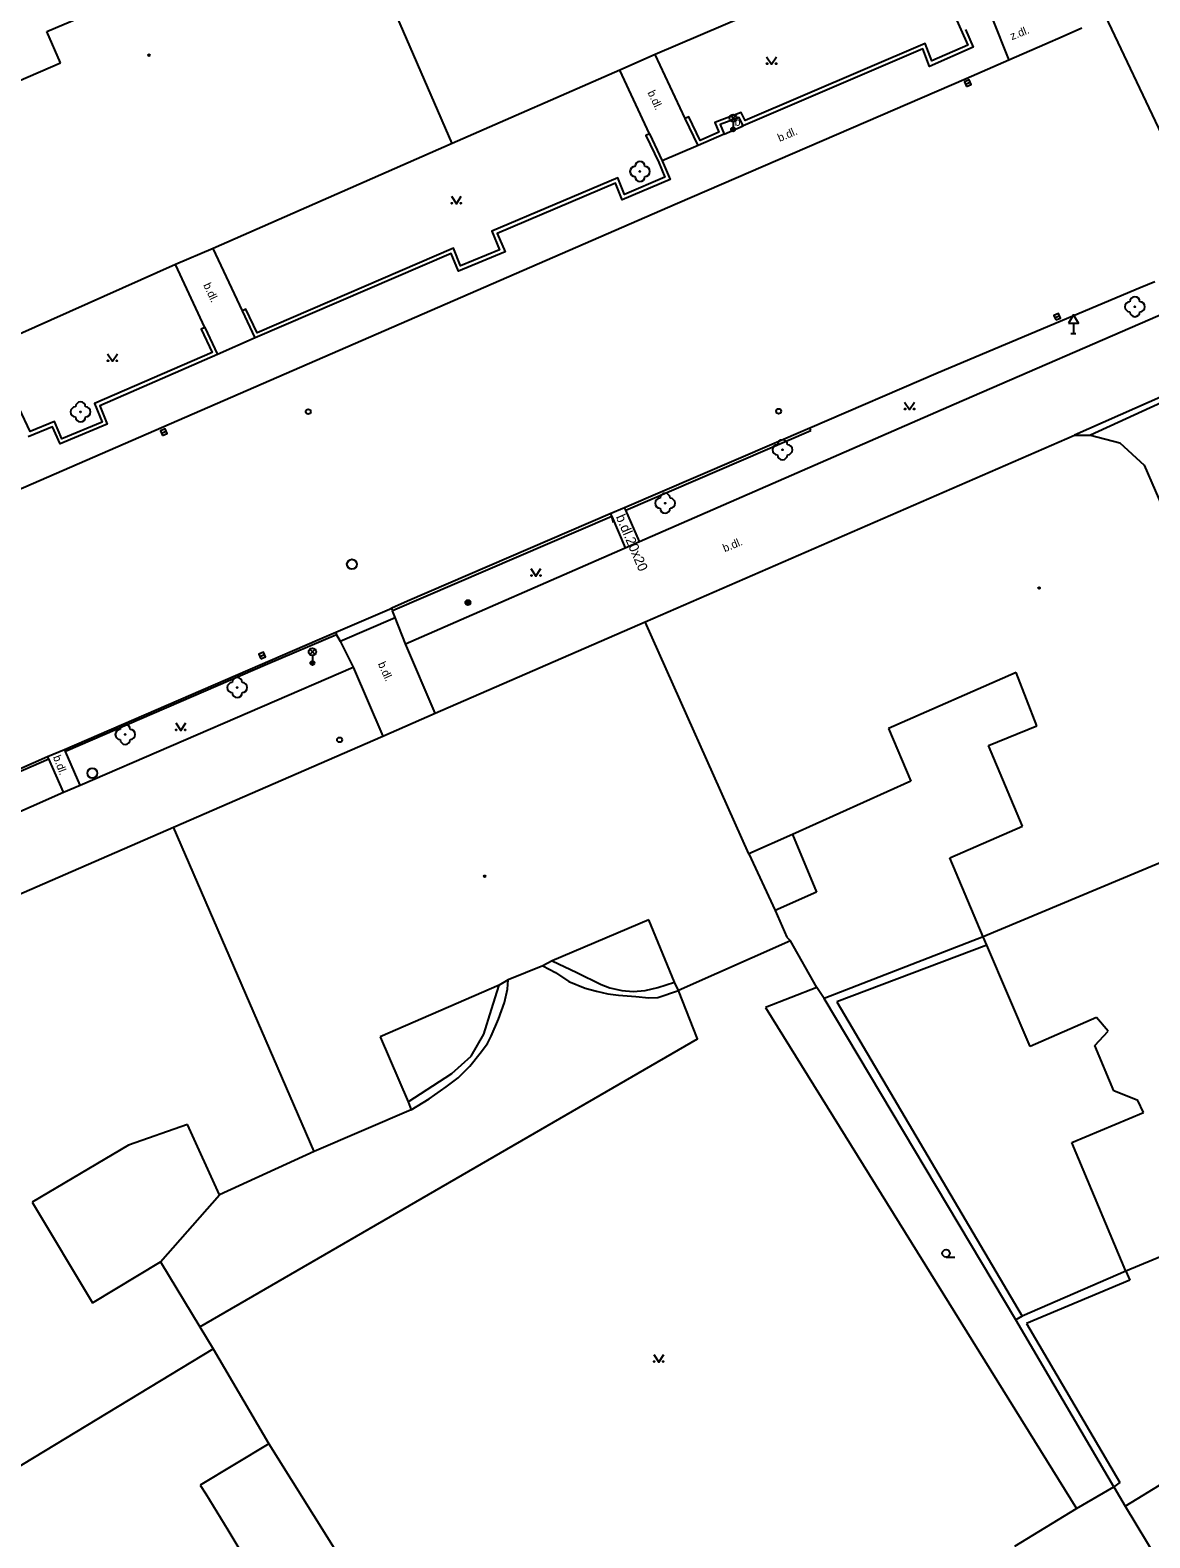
# Model space of a CAD drawing. Extents: x -599770 to -598493, y -1162076 to -1159209.
# Drawn here: x -598657.2 to -598601.1, y -1159479.7 to -1159404.1 of the extents above; entities that cross this region are included whole.
import ezdxf

# ---------------------------------------------------------------- set-up
doc = ezdxf.new("R2010")
doc.units = 0
doc.layers.add('Podklad', color=7, linetype='Continuous')

msp = doc.modelspace()

# ---------------------------------------------------------------- linework, layer by layer
at = {"layer": 'Podklad'}
for p, q in [((-598610.296, -1159406.817), (-598610.064, -1159406.723)), ((-598622.073, -1159408.66), (-598621.808, -1159408.395)), ((-598622.073, -1159408.395), (-598621.808, -1159408.66)), ((-598621.94, -1159408.715), (-598621.94, -1159409.09)), ((-598605.816, -1159418.527), (-598605.584, -1159418.433)), ((-598604.89, -1159418.811), (-598604.89, -1159419.32)), ((-598605.015, -1159419.32), (-598604.765, -1159419.32)), ((-598650.584, -1159424.321), (-598650.356, -1159424.219)), ((-598643.152, -1159435.41), (-598642.887, -1159435.145)), ((-598643.152, -1159435.145), (-598642.887, -1159435.41)), ((-598645.656, -1159435.507), (-598645.424, -1159435.413)), ((-598643.02, -1159435.465), (-598643.02, -1159435.84)), ((-598611.27, -1159465.617), (-598610.832, -1159465.617))]:
    msp.add_line(p, q, dxfattribs=at)
for points in [[(-598636.02, -1159409.8), (-598640.57, -1159399.32)], [(-598612.34, -1159399.56), (-598625.84, -1159405.33)], [(-598656.33, -1159404.19), (-598648.55, -1159400.87)], [(-598611.18, -1159402.12), (-598611.36, -1159402.2), (-598610.18, -1159404.86), (-598611.99, -1159405.66), (-598612.32, -1159404.78), (-598621.34, -1159408.65), (-598621.53, -1159408.24), (-598622.85, -1159408.74), (-598622.65, -1159409.23), (-598623.6, -1159409.64), (-598624.16, -1159408.46), (-598624.34, -1159408.54)], [(-598597.45, -1159415.66), (-598597.46, -1159415.64), (-598600.46, -1159409.34), (-598603.28, -1159403.39)], [(-598655.64, -1159405.75), (-598656.33, -1159404.19)], [(-598610.3, -1159404.08), (-598609.91, -1159404.96), (-598612.1, -1159405.93), (-598612.43, -1159405.05), (-598621.44, -1159408.91)], [(-598608.98, -1159403.48), (-598608.12, -1159405.62)], [(-598604.47, -1159404.01), (-598605.4, -1159404.43), (-598606.32, -1159404.84), (-598608.12, -1159405.62)], [(-598608.12, -1159405.62), (-598610.27, -1159406.55), (-598624.72, -1159412.8), (-598668.27, -1159431.73)], [(-598625.84, -1159405.33), (-598627.62, -1159406.12)], [(-598624.34, -1159408.54), (-598625.84, -1159405.33)], [(-598620.26, -1159405.445), (-598620.01, -1159405.82), (-598619.76, -1159405.445)], [(-598662.52, -1159408.72), (-598655.64, -1159405.75)], [(-598627.62, -1159406.12), (-598636.02, -1159409.8)], [(-598626.13, -1159409.31), (-598627.62, -1159406.12)], [(-598623.7, -1159409.9), (-598624.34, -1159408.54)], [(-598621.44, -1159408.91), (-598621.63, -1159408.49), (-598622.59, -1159408.85), (-598622.39, -1159409.33)], [(-598626.13, -1159409.31), (-598626.31, -1159409.4), (-598625.67, -1159410.75), (-598625.36, -1159411.49), (-598627.39, -1159412.36), (-598627.72, -1159411.52), (-598634.03, -1159414.19), (-598633.64, -1159415.13), (-598635.6, -1159415.93), (-598635.96, -1159415.05), (-598645.79, -1159419.28), (-598646.35, -1159418.1), (-598646.53, -1159418.18)], [(-598626.13, -1159409.31), (-598625.49, -1159410.67)], [(-598622.39, -1159409.33), (-598623.7, -1159409.9)], [(-598622.39, -1159409.33), (-598621.44, -1159408.91)], [(-598636.02, -1159409.8), (-598647.99, -1159415.06)], [(-598623.7, -1159409.9), (-598625.49, -1159410.67)], [(-598625.49, -1159410.67), (-598625.1, -1159411.6), (-598627.5, -1159412.62), (-598627.83, -1159411.78), (-598633.77, -1159414.3), (-598633.37, -1159415.23), (-598635.71, -1159416.19), (-598636.07, -1159415.31), (-598645.89, -1159419.54)], [(-598636.06, -1159412.445), (-598635.81, -1159412.82), (-598635.56, -1159412.445)], [(-598647.99, -1159415.06), (-598649.89, -1159415.86)], [(-598646.53, -1159418.18), (-598647.99, -1159415.06)], [(-598649.89, -1159415.86), (-598657.85, -1159419.42)], [(-598648.41, -1159419.02), (-598649.89, -1159415.86)], [(-598627.38, -1159428.04), (-598618.1, -1159424.05), (-598611.67, -1159421.28), (-598601.55, -1159417.02), (-598600.81, -1159416.71)], [(-598645.89, -1159419.54), (-598646.53, -1159418.18)], [(-598626.63, -1159429.75), (-598610.87, -1159422.87), (-598600.16, -1159418.21)], [(-598648.41, -1159419.02), (-598648.59, -1159419.11), (-598648.04, -1159420.28), (-598653.94, -1159422.83), (-598653.56, -1159423.76), (-598655.57, -1159424.6), (-598655.95, -1159423.74), (-598657.16, -1159424.24), (-598657.72, -1159423.06)], [(-598648.41, -1159419.02), (-598647.77, -1159420.38)], [(-598645.89, -1159419.54), (-598647.77, -1159420.38)], [(-598647.77, -1159420.38), (-598653.68, -1159422.94), (-598653.3, -1159423.87), (-598655.67, -1159424.86), (-598656.05, -1159424), (-598657.26, -1159424.5)], [(-598653.29, -1159420.335), (-598653.04, -1159420.71), (-598652.79, -1159420.335)], [(-598598.07, -1159421.42), (-598604.83, -1159424.42)], [(-598613.35, -1159422.755), (-598613.1, -1159423.13), (-598612.85, -1159422.755)], [(-598600.06, -1159422.59), (-598604.04, -1159424.41)], [(-598627.32, -1159428.17), (-598618.04, -1159424.18)], [(-598626.34, -1159433.78), (-598604.83, -1159424.42)], [(-598618.04, -1159424.18), (-598618.1, -1159424.05)], [(-598604.83, -1159424.42), (-598604.04, -1159424.41)], [(-598604.04, -1159424.41), (-598602.57, -1159424.81)], [(-598602.57, -1159424.81), (-598601.34, -1159425.92)], [(-598601.34, -1159425.92), (-598596.94, -1159436.08)], [(-598639.04, -1159433.08), (-598638.25, -1159432.73), (-598628.1, -1159428.35)], [(-598628.1, -1159428.35), (-598627.38, -1159428.04)], [(-598628.1, -1159428.35), (-598628.02, -1159428.49)], [(-598627.32, -1159428.17), (-598627.38, -1159428.04)], [(-598626.63, -1159429.75), (-598627.32, -1159428.17)], [(-598627.93, -1159428.8), (-598628.02, -1159428.49), (-598639.01, -1159433.22)], [(-598628.02, -1159428.49), (-598627.35, -1159430.06)], [(-598627.35, -1159430.06), (-598626.63, -1159429.75)], [(-598638.36, -1159434.88), (-598627.35, -1159430.06)], [(-598632.07, -1159431.105), (-598631.82, -1159431.48), (-598631.57, -1159431.105)], [(-598641.85, -1159434.29), (-598639.16, -1159433.14), (-598639.04, -1159433.08)], [(-598641.63, -1159434.75), (-598638.88, -1159433.56)], [(-598639.01, -1159433.22), (-598639.04, -1159433.08)], [(-598638.88, -1159433.56), (-598639.01, -1159433.22)], [(-598638.36, -1159434.88), (-598638.88, -1159433.56)], [(-598655.45, -1159440.17), (-598642.79, -1159434.7), (-598641.85, -1159434.29)], [(-598641.85, -1159434.29), (-598641.81, -1159434.43)], [(-598636.87, -1159438.36), (-598626.34, -1159433.78)], [(-598621.16, -1159445.4), (-598626.34, -1159433.78)], [(-598641.81, -1159434.43), (-598645.27, -1159435.9), (-598655.4, -1159440.28)], [(-598641.81, -1159434.43), (-598641.63, -1159434.75)], [(-598641.63, -1159434.75), (-598640.98, -1159436.05)], [(-598636.87, -1159438.36), (-598638.36, -1159434.88)], [(-598654.66, -1159441.97), (-598640.98, -1159436.05)], [(-598640.98, -1159436.05), (-598639.49, -1159439.5)], [(-598607.76, -1159436.31), (-598614.16, -1159439.13)], [(-598606.72, -1159438.98), (-598607.76, -1159436.31)], [(-598649.87, -1159438.845), (-598649.62, -1159439.22), (-598649.37, -1159438.845)], [(-598639.49, -1159439.5), (-598636.87, -1159438.36)], [(-598649.98, -1159444.06), (-598639.49, -1159439.5)], [(-598614.16, -1159439.13), (-598613.03, -1159441.76)], [(-598609.15, -1159439.98), (-598606.72, -1159438.98)], [(-598656.3, -1159440.52), (-598655.45, -1159440.17)], [(-598655.4, -1159440.28), (-598655.45, -1159440.17)], [(-598654.66, -1159441.97), (-598655.4, -1159440.28)], [(-598607.44, -1159444.02), (-598609.15, -1159439.98)], [(-598662.9, -1159443.43), (-598656.3, -1159440.52)], [(-598662.9, -1159443.54), (-598656.23, -1159440.65)], [(-598656.23, -1159440.65), (-598656.3, -1159440.52)], [(-598655.49, -1159442.32), (-598656.23, -1159440.65)], [(-598655.49, -1159442.32), (-598654.66, -1159441.97)], [(-598613.03, -1159441.76), (-598618.97, -1159444.43)], [(-598662.14, -1159445.25), (-598655.49, -1159442.32)], [(-598593.91, -1159443.09), (-598609.41, -1159449.56)], [(-598674.48, -1159454.72), (-598649.98, -1159444.06)], [(-598642.94, -1159460.32), (-598649.98, -1159444.06)], [(-598611.08, -1159445.6), (-598607.44, -1159444.02)], [(-598618.97, -1159444.43), (-598621.16, -1159445.4)], [(-598618.97, -1159444.43), (-598617.76, -1159447.32)], [(-598621.16, -1159445.4), (-598619.84, -1159448.25)], [(-598609.41, -1159449.56), (-598611.08, -1159445.6)], [(-598617.76, -1159447.32), (-598619.84, -1159448.25)], [(-598626.17, -1159448.71), (-598631.01, -1159450.77)], [(-598624.88, -1159451.83), (-598626.17, -1159448.71)], [(-598619.84, -1159448.25), (-598619.25, -1159449.59)], [(-598619.07, -1159449.77), (-598624.68, -1159452.26)], [(-598619.25, -1159449.59), (-598619.07, -1159449.77)], [(-598617.74, -1159452.1), (-598619.07, -1159449.77)], [(-598609.41, -1159449.56), (-598617.38, -1159452.66)], [(-598609.22, -1159449.99), (-598616.75, -1159452.83)], [(-598609.22, -1159449.99), (-598609.41, -1159449.56)], [(-598607.05, -1159455.07), (-598609.22, -1159449.99)], [(-598631.48, -1159451.02), (-598633.22, -1159451.72)], [(-598631.01, -1159450.77), (-598631.48, -1159451.02)], [(-598631.48, -1159451.02), (-598630.84, -1159451.36)], [(-598631.01, -1159450.77), (-598629.78, -1159451.36)], [(-598633.22, -1159451.72), (-598633.67, -1159451.99)], [(-598633.25, -1159452.18), (-598633.22, -1159451.72)], [(-598630.84, -1159451.36), (-598630.17, -1159451.8)], [(-598630.17, -1159451.8), (-598629.36, -1159452.14)], [(-598629.78, -1159451.36), (-598628.56, -1159451.95)], [(-598648.66, -1159469.12), (-598623.72, -1159454.67), (-598624.68, -1159452.26)], [(-598633.67, -1159451.99), (-598639.63, -1159454.58)], [(-598634.05, -1159453.21), (-598633.67, -1159451.99)], [(-598633.39, -1159452.86), (-598633.25, -1159452.18)], [(-598629.36, -1159452.14), (-598628.79, -1159452.29)], [(-598628.79, -1159452.29), (-598628.22, -1159452.42)], [(-598628.56, -1159451.95), (-598628.12, -1159452.12)], [(-598628.22, -1159452.42), (-598627.69, -1159452.49)], [(-598628.12, -1159452.12), (-598627.51, -1159452.26)], [(-598627.69, -1159452.49), (-598626.81, -1159452.55)], [(-598627.51, -1159452.26), (-598626.95, -1159452.3)], [(-598626.95, -1159452.3), (-598626.35, -1159452.26)], [(-598626.81, -1159452.55), (-598626.16, -1159452.63)], [(-598626.35, -1159452.26), (-598625.72, -1159452.11)], [(-598625.72, -1159452.11), (-598624.88, -1159451.83)], [(-598625.72, -1159452.61), (-598624.68, -1159452.26)], [(-598624.68, -1159452.26), (-598624.88, -1159451.83)], [(-598617.74, -1159452.1), (-598620.32, -1159453.11)], [(-598617.38, -1159452.66), (-598617.74, -1159452.1)], [(-598634.44, -1159454.44), (-598634.05, -1159453.21)], [(-598633.69, -1159453.69), (-598633.39, -1159452.86)], [(-598626.16, -1159452.63), (-598625.72, -1159452.61)], [(-598620.32, -1159453.11), (-598604.74, -1159478.22)], [(-598607.78, -1159468.77), (-598617.38, -1159452.66)], [(-598616.75, -1159452.83), (-598607.46, -1159468.58)], [(-598634.06, -1159454.55), (-598633.69, -1159453.69)], [(-598603.74, -1159453.61), (-598607.05, -1159455.07)], [(-598603.15, -1159454.29), (-598603.74, -1159453.61)], [(-598639.63, -1159454.58), (-598638.22, -1159457.84)], [(-598635.06, -1159455.55), (-598634.44, -1159454.44)], [(-598634.25, -1159454.92), (-598634.06, -1159454.55)], [(-598603.81, -1159455.01), (-598603.15, -1159454.29)], [(-598636.03, -1159456.41), (-598635.06, -1159455.55)], [(-598635.13, -1159456.05), (-598634.62, -1159455.4)], [(-598634.62, -1159455.4), (-598634.25, -1159454.92)], [(-598602.86, -1159457.29), (-598603.81, -1159455.01)], [(-598635.72, -1159456.63), (-598635.13, -1159456.05)], [(-598638.22, -1159457.84), (-598636.03, -1159456.41)], [(-598637.17, -1159457.69), (-598636.32, -1159457.08)], [(-598636.32, -1159457.08), (-598635.72, -1159456.63)], [(-598638.22, -1159457.84), (-598638.07, -1159458.23)], [(-598638.07, -1159458.23), (-598637.17, -1159457.69)], [(-598601.66, -1159457.77), (-598602.86, -1159457.29)], [(-598601.38, -1159458.37), (-598601.66, -1159457.77)], [(-598638.07, -1159458.23), (-598642.94, -1159460.32)], [(-598604.97, -1159459.87), (-598601.38, -1159458.37)], [(-598649.28, -1159458.97), (-598652.24, -1159460)], [(-598647.68, -1159462.5), (-598649.28, -1159458.97)], [(-598652.24, -1159460), (-598657.07, -1159462.86)], [(-598602.27, -1159466.32), (-598604.97, -1159459.87)], [(-598642.94, -1159460.32), (-598647.68, -1159462.5)], [(-598657.07, -1159462.86), (-598654.04, -1159467.91)], [(-598650.63, -1159465.85), (-598647.68, -1159462.5)], [(-598598.84, -1159464.9), (-598602.27, -1159466.32)], [(-598654.04, -1159467.91), (-598650.63, -1159465.85)], [(-598650.63, -1159465.85), (-598648.66, -1159469.12), (-598647.99, -1159470.22)], [(-598602.27, -1159466.32), (-598607.46, -1159468.58)], [(-598602.06, -1159466.77), (-598607.24, -1159468.94)], [(-598602.27, -1159466.32), (-598602.06, -1159466.77)], [(-598607.46, -1159468.58), (-598607.78, -1159468.77)], [(-598602.86, -1159477.13), (-598607.78, -1159468.77)], [(-598607.24, -1159468.94), (-598602.56, -1159476.91)], [(-598663.32, -1159479.5), (-598647.99, -1159470.22)], [(-598647.99, -1159470.22), (-598645.2, -1159474.98)], [(-598625.92, -1159470.505), (-598625.67, -1159470.88), (-598625.42, -1159470.505)], [(-598645.2, -1159474.98), (-598648.65, -1159477.05)], [(-598645.2, -1159474.98), (-598641.85, -1159480.34)], [(-598648.65, -1159477.05), (-598648.37, -1159477.49)], [(-598648.37, -1159477.49), (-598647.26, -1159479.29)], [(-598604.74, -1159478.22), (-598602.86, -1159477.13)], [(-598602.56, -1159476.91), (-598602.86, -1159477.13)], [(-598602.86, -1159477.13), (-598602.29, -1159478.11)], [(-598602.29, -1159478.11), (-598600.28, -1159476.86)], [(-598607.82, -1159480.11), (-598604.74, -1159478.22)], [(-598602.29, -1159478.11), (-598600.65, -1159480.85)], [(-598647.26, -1159479.29), (-598645.38, -1159482.43)]]:
    msp.add_lwpolyline(points, dxfattribs=at)
for points in [[(-598610.249, -1159406.933), (-598610.017, -1159406.839), (-598610.111, -1159406.607), (-598610.343, -1159406.701)], [(-598605.769, -1159418.643), (-598605.537, -1159418.549), (-598605.631, -1159418.317), (-598605.863, -1159418.411)], [(-598605.14, -1159418.811), (-598604.64, -1159418.811), (-598604.89, -1159418.378)], [(-598650.533, -1159424.435), (-598650.305, -1159424.333), (-598650.407, -1159424.105), (-598650.635, -1159424.207)], [(-598645.609, -1159435.623), (-598645.377, -1159435.529), (-598645.471, -1159435.297), (-598645.703, -1159435.391)]]:
    msp.add_lwpolyline(points, close=True, dxfattribs=at)
for centre, radius in [((-598651.21, -1159405.37), 0.045), ((-598651.21, -1159405.37), 0.0199), ((-598620.235, -1159405.795), 0.025), ((-598619.785, -1159405.795), 0.025), ((-598621.94, -1159408.527), 0.188), ((-598621.94, -1159409.09), 0.1), ((-598621.94, -1159409.09), 0.0723), ((-598621.94, -1159409.09), 0.0438), ((-598626.61, -1159411.2), 0.025), ((-598636.035, -1159412.795), 0.025), ((-598635.585, -1159412.795), 0.025), ((-598601.81, -1159417.98), 0.025), ((-598653.265, -1159420.685), 0.025), ((-598652.815, -1159420.685), 0.025), ((-598613.325, -1159423.105), 0.025), ((-598612.875, -1159423.105), 0.025), ((-598654.64, -1159423.25), 0.025), ((-598643.23, -1159423.24), 0.125), ((-598619.66, -1159423.22), 0.125), ((-598619.47, -1159425.15), 0.025), ((-598625.35, -1159427.83), 0.025), ((-598641.04, -1159430.89), 0.25), ((-598632.045, -1159431.455), 0.025), ((-598631.595, -1159431.455), 0.025), ((-598606.61, -1159432.08), 0.045), ((-598606.61, -1159432.08), 0.0199), ((-598635.23, -1159432.81), 0.125), ((-598635.23, -1159432.81), 0.1), ((-598635.23, -1159432.81), 0.075), ((-598635.23, -1159432.81), 0.05), ((-598635.23, -1159432.81), 0.025), ((-598643.02, -1159435.277), 0.188), ((-598643.02, -1159435.84), 0.1), ((-598643.02, -1159435.84), 0.0723), ((-598643.02, -1159435.84), 0.0438), ((-598646.79, -1159437.07), 0.025), ((-598652.4, -1159439.42), 0.025), ((-598649.845, -1159439.195), 0.025), ((-598649.395, -1159439.195), 0.025), ((-598641.66, -1159439.69), 0.125), ((-598654.05, -1159441.36), 0.25), ((-598634.39, -1159446.53), 0.045), ((-598634.39, -1159446.53), 0.0199), ((-598611.27, -1159465.43), 0.188), ((-598625.895, -1159470.855), 0.025), ((-598625.445, -1159470.855), 0.025)]:
    msp.add_circle(centre, radius, dxfattribs=at)
for centre, start, end in [((-598626.86, -1159411.2), 90, 270), ((-598626.61, -1159410.95), 0, 180), ((-598626.36, -1159411.2), 270, 90), ((-598626.61, -1159411.45), 180, 0), ((-598602.06, -1159417.98), 90, 270), ((-598601.81, -1159417.73), 0, 180), ((-598601.56, -1159417.98), 270, 90), ((-598601.81, -1159418.23), 180, 0), ((-598654.89, -1159423.25), 90, 270), ((-598654.64, -1159423), 0, 180), ((-598654.39, -1159423.25), 270, 90), ((-598654.64, -1159423.5), 180, 0), ((-598619.72, -1159425.15), 90, 270), ((-598619.47, -1159424.9), 0, 180), ((-598619.22, -1159425.15), 270, 90), ((-598619.47, -1159425.4), 180, 0), ((-598625.6, -1159427.83), 90, 270), ((-598625.35, -1159427.58), 0, 180), ((-598625.1, -1159427.83), 270, 90), ((-598625.35, -1159428.08), 180, 0), ((-598646.79, -1159436.82), 0, 180), ((-598647.04, -1159437.07), 90, 270), ((-598646.79, -1159437.32), 180, 0), ((-598646.54, -1159437.07), 270, 90), ((-598652.4, -1159439.17), 0, 180), ((-598652.65, -1159439.42), 90, 270), ((-598652.4, -1159439.67), 180, 0), ((-598652.15, -1159439.42), 270, 90)]:
    msp.add_arc(centre, 0.25, start, end, dxfattribs=at)

# ---------------------------------------------------------------- texts
for s, height, rotation, p in [('z.dl.', 0.4, 21.7, (-598607.97, -1159404.62)), ('b.dl.', 0.4, 294.91, (-598626.24, -1159407.24)), ('b.dl.', 0.4, 23, (-598619.61, -1159409.72)), ('b.dl.', 0.4, 294.91, (-598648.5, -1159416.89)), ('b.dl.20x20', 0.49, 293.11, (-598627.83, -1159428.51)), ('b.dl.', 0.4, 22.38, (-598622.36, -1159430.29)), ('b.dl.', 0.4, 294.24, (-598639.75, -1159435.88)), ('b.dl.', 0.4, 290.98, (-598656.03, -1159440.55))]:
    msp.add_text(s, height=height, rotation=rotation, dxfattribs=at).set_placement(p)
msp.add_text('b.', height=0.4, dxfattribs=at).set_placement((-598621.87, -1159408.91))

doc.saveas('drawing.dxf')
